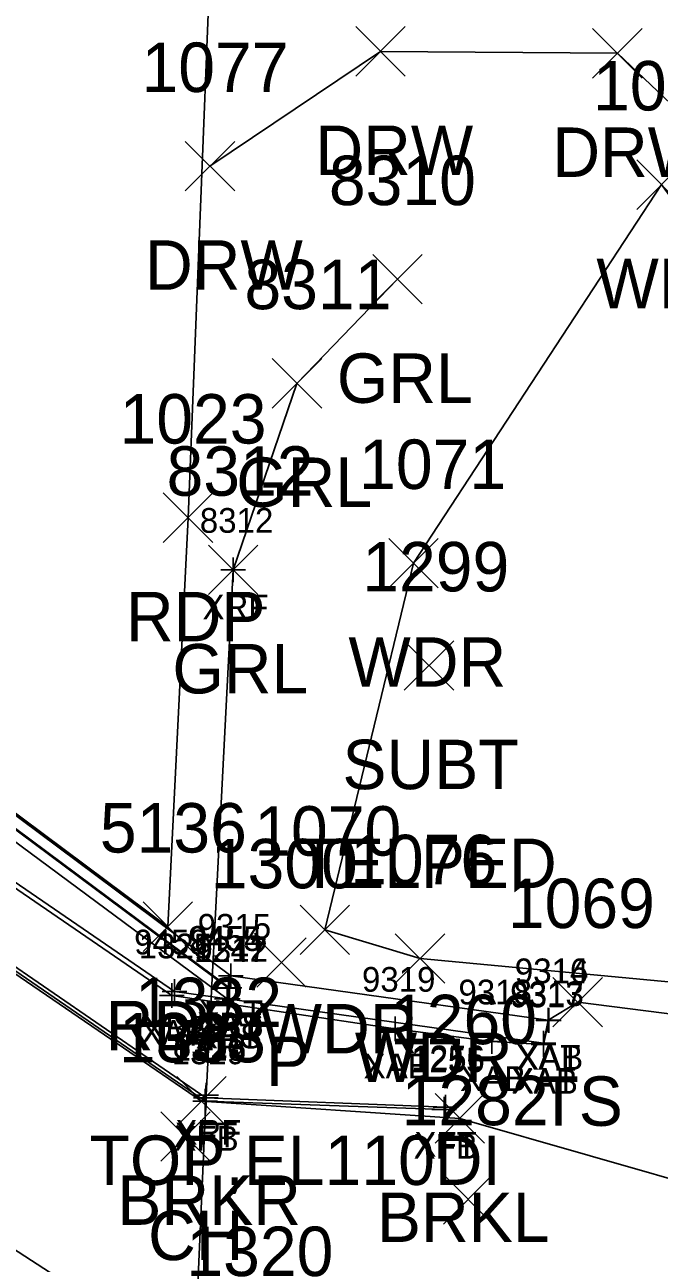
# Model space of a CAD drawing. Extents: x 1482574 to 1485769, y 580696 to 595649.
# Drawn here: x 1485171.1 to 1485196.7, y 581475.6 to 581525.7 of the extents above; entities that cross this region are included whole.
import ezdxf

# ---------------------------------------------------------------- set-up
doc = ezdxf.new("R2010")
doc.units = 0
for name, color, linetype in [('B_A', 7, 'Continuous'), ('B_I', 7, 'Continuous'), ('B_TIC', 7, 'Continuous'), ('BFT', 7, 'Continuous'), ('BR', 7, 'Continuous'), ('BSE', 7, 'Continuous'), ('BSUBM', 7, 'Continuous'), ('D_A', 7, 'Continuous'), ('D_C', 7, 'Continuous'), ('D_I', 7, 'Continuous'), ('D_TIC', 7, 'Continuous'), ('L_A', 7, 'Continuous'), ('L_I', 7, 'Continuous'), ('L_TIC', 7, 'Continuous'), ('LAWA', 7, 'Continuous'), ('LAWE', 7, 'Continuous'), ('LELB', 7, 'Continuous'), ('P_A', 7, 'Continuous'), ('P_I', 7, 'Continuous'), ('P_TIC', 7, 'Continuous'), ('PET', 7, 'Continuous'), ('R_A', 7, 'Continuous'), ('R_I', 7, 'Continuous'), ('R_TIC', 7, 'Continuous'), ('RDW', 7, 'Continuous'), ('RGR', 7, 'Continuous'), ('U_A', 7, 'Continuous'), ('U_C', 7, 'Continuous'), ('U_I', 7, 'Continuous'), ('U_TIC', 7, 'Continuous')]:
    doc.layers.add(name, color=color, linetype=linetype)

msp = doc.modelspace()

# ---------------------------------------------------------------- linework, layer by layer
at = {"layer": 'B_TIC'}
for p, q in [((1485179.5, 581503.607), (1485179.576, 581503.607)), ((1485179.411, 581487.187), (1485179.487, 581487.187)), ((1485177.026, 581486.393), (1485177.102, 581486.393)), ((1485177.125, 581486.55), (1485177.201, 581486.55)), ((1485179.313, 581486.691), (1485179.389, 581486.691)), ((1485179.349, 581486.704), (1485179.425, 581486.704)), ((1485179.254, 581486.248), (1485179.33, 581486.248)), ((1485179.28, 581486.252), (1485179.356, 581486.252)), ((1485192.252, 581485.386), (1485192.328, 581485.386)), ((1485192.272, 581485.382), (1485192.348, 581485.382)), ((1485186.065, 581485.041), (1485186.141, 581485.041)), ((1485189.966, 581484.529), (1485190.042, 581484.529)), ((1485192.059, 581484.411), (1485192.135, 581484.411)), ((1485192.065, 581484.46), (1485192.141, 581484.46)), ((1485178.404, 581482.357), (1485178.48, 581482.357)), ((1485178.365, 581482.108), (1485178.441, 581482.108)), ((1485178.401, 581482.246), (1485178.477, 581482.246)), ((1485188.092, 581481.865), (1485188.168, 581481.865)), ((1485188.046, 581481.783), (1485188.122, 581481.783))]:
    msp.add_line(p, q, dxfattribs=at)
for points in [[(1485179.497, 581503.107), (1485179.497, 581504.107)], [(1485178.997, 581503.607), (1485179.997, 581503.607)], [(1485179.408, 581486.687), (1485179.408, 581487.687)], [(1485177.023, 581485.893), (1485177.023, 581486.893)], [(1485177.122, 581486.05), (1485177.122, 581487.05)], [(1485178.908, 581487.187), (1485179.908, 581487.187)], [(1485179.31, 581486.191), (1485179.31, 581487.191)], [(1485179.346, 581486.204), (1485179.346, 581487.204)], [(1485176.523, 581486.393), (1485177.523, 581486.393)], [(1485176.622, 581486.55), (1485177.622, 581486.55)], [(1485178.81, 581486.691), (1485179.81, 581486.691)], [(1485178.846, 581486.704), (1485179.846, 581486.704)], [(1485179.251, 581485.748), (1485179.251, 581486.748)], [(1485179.277, 581485.752), (1485179.277, 581486.752)], [(1485178.751, 581486.248), (1485179.751, 581486.248)], [(1485178.777, 581486.252), (1485179.777, 581486.252)], [(1485192.249, 581484.886), (1485192.249, 581485.886)], [(1485192.269, 581484.882), (1485192.269, 581485.882)], [(1485186.062, 581484.541), (1485186.062, 581485.541)], [(1485191.749, 581485.386), (1485192.749, 581485.386)], [(1485191.769, 581485.382), (1485192.769, 581485.382)], [(1485185.562, 581485.041), (1485186.562, 581485.041)], [(1485189.963, 581484.029), (1485189.963, 581485.029)], [(1485192.056, 581483.911), (1485192.056, 581484.911)], [(1485192.062, 581483.96), (1485192.062, 581484.96)], [(1485189.463, 581484.529), (1485190.463, 581484.529)], [(1485191.556, 581484.411), (1485192.556, 581484.411)], [(1485191.562, 581484.46), (1485192.562, 581484.46)], [(1485178.401, 581481.857), (1485178.401, 581482.857)], [(1485177.901, 581482.357), (1485178.901, 581482.357)], [(1485178.362, 581481.608), (1485178.362, 581482.608)], [(1485178.398, 581481.746), (1485178.398, 581482.746)], [(1485188.089, 581481.365), (1485188.089, 581482.365)], [(1485177.862, 581482.108), (1485178.862, 581482.108)], [(1485177.898, 581482.246), (1485178.898, 581482.246)], [(1485187.589, 581481.865), (1485188.589, 581481.865)], [(1485188.043, 581481.283), (1485188.043, 581482.283)], [(1485187.543, 581481.783), (1485188.543, 581481.783)]]:
    msp.add_lwpolyline(points, dxfattribs=at)
at = {"layer": 'BFT'}
for points in [[(1485178.362, 581482.108), (1485152.784, 581499.664)], [(1485152.965, 581499.72), (1485178.398, 581482.246)], [(1485179.484, 581470.386), (1485163.91, 581480.484), (1485163.319, 581479.815), (1485152.276, 581487.344)], [(1485178.362, 581482.108), (1485188.043, 581481.783)], [(1485178.398, 581482.246), (1485188.089, 581481.865)]]:
    msp.add_lwpolyline(points, dxfattribs=at)
at = {"layer": 'BR'}
msp.add_lwpolyline([(1485179.497, 581503.607), (1485178.401, 581482.357), (1485177.397, 581459.359)], dxfattribs=at)
at = {"layer": 'BSE'}
for points in [[(1485179.31, 581486.691), (1485151.593, 581507.305)], [(1485151.577, 581506.75), (1485179.251, 581486.248)], [(1485153.217, 581502.938), (1485177.122, 581486.55)], [(1485177.122, 581486.55), (1485179.251, 581486.248)], [(1485179.31, 581486.691), (1485179.251, 581486.248)]]:
    msp.add_lwpolyline(points, dxfattribs=at)
at = {"layer": 'BSUBM'}
for points in [[(1485151.564, 581507.367), (1485179.346, 581486.704)], [(1485179.408, 581487.187), (1485152.295, 581507.38)], [(1485177.023, 581486.393), (1485153.188, 581502.725)], [(1485179.277, 581486.252), (1485192.062, 581484.46), (1485192.249, 581485.386), (1485179.408, 581487.187)], [(1485186.062, 581485.041), (1485177.023, 581486.393)], [(1485179.346, 581486.704), (1485179.277, 581486.252)], [(1485179.277, 581486.252), (1485179.251, 581486.248)], [(1485192.269, 581485.382), (1485192.056, 581484.411), (1485189.963, 581484.529), (1485186.062, 581485.041)]]:
    msp.add_lwpolyline(points, dxfattribs=at)
at = {"layer": 'D_TIC'}
for points in [[(1485180.452, 581486.725), (1485182.452, 581488.725)], [(1485182.452, 581486.725), (1485180.452, 581488.725)]]:
    msp.add_lwpolyline(points, dxfattribs=at)
at = {"layer": 'L_TIC'}
for points in [[(1485195.839, 581518.191), (1485197.839, 581520.191)], [(1485197.839, 581518.191), (1485195.839, 581520.191)], [(1485185.803, 581502.88), (1485187.803, 581504.88)], [(1485187.803, 581502.88), (1485185.803, 581504.88)], [(1485182.211, 581488.047), (1485184.211, 581490.047)], [(1485184.211, 581488.047), (1485182.211, 581490.047)], [(1485186.062, 581486.889), (1485188.062, 581488.889)], [(1485188.062, 581486.889), (1485186.062, 581488.889)], [(1485192.444, 581485.117), (1485194.444, 581487.117)], [(1485194.444, 581485.117), (1485192.444, 581487.117)], [(1485177.221, 581481.111), (1485179.221, 581483.111)], [(1485179.221, 581481.111), (1485177.221, 581483.111)], [(1485187.673, 581480.419), (1485189.673, 581482.419)], [(1485189.673, 581480.419), (1485187.673, 581482.419)], [(1485176.568, 581479.684), (1485178.568, 581481.684)], [(1485178.568, 581479.684), (1485176.568, 581481.684)], [(1485188.011, 581477.142), (1485190.011, 581479.142)], [(1485190.011, 581477.142), (1485188.011, 581479.142)]]:
    msp.add_lwpolyline(points, dxfattribs=at)
at = {"layer": 'LAWA'}
for points in [[(1485183.211, 581489.047), (1485186.803, 581503.88), (1485196.839, 581519.191), (1485209.451, 581501.659)], [(1485187.062, 581487.889), (1485183.211, 581489.047)], [(1485224.057, 581483.991), (1485203.414, 581486.35), (1485187.062, 581487.889)]]:
    msp.add_lwpolyline(points, dxfattribs=at)
at = {"layer": 'LAWE'}
for points in [[(1485152.778, 581499.493), (1485178.221, 581482.111)], [(1485178.221, 581482.111), (1485188.673, 581481.419)], [(1485236.744, 581472.745), (1485219.513, 581473.378), (1485204.503, 581476.885), (1485188.673, 581481.419)]]:
    msp.add_lwpolyline(points, dxfattribs=at)
at = {"layer": 'LELB'}
for points in [[(1485193.444, 581486.117), (1485192.249, 581485.386)], [(1485236.16, 581481.183), (1485225.343, 581480.556), (1485204.451, 581484.71), (1485193.444, 581486.117)]]:
    msp.add_lwpolyline(points, dxfattribs=at)
at = {"layer": 'P_TIC'}
for points in [[(1485176.673, 581504.717), (1485178.673, 581506.717)], [(1485178.673, 581504.717), (1485176.673, 581506.717)], [(1485175.852, 581488.172), (1485177.852, 581490.172)], [(1485177.852, 581488.172), (1485175.852, 581490.172)]]:
    msp.add_lwpolyline(points, dxfattribs=at)
at = {"layer": 'PET'}
for points in [[(1485177.673, 581505.717), (1485179.038, 581540.034), (1485180.757, 581575.648), (1485182.328, 581611.862), (1485183.742, 581647.262), (1485185.186, 581682.639), (1485187.207, 581718.545), (1485188.805, 581753.738), (1485190.54, 581793.318)], [(1485177.673, 581505.717), (1485176.852, 581489.172)], [(1485176.852, 581489.172), (1485165.901, 581497.328)]]:
    msp.add_lwpolyline(points, dxfattribs=at)
at = {"layer": 'R_TIC'}
for points in [[(1485184.458, 581523.582), (1485186.458, 581525.582)], [(1485186.458, 581523.582), (1485184.458, 581525.582)], [(1485194.048, 581523.503), (1485196.048, 581525.503)], [(1485196.048, 581523.503), (1485194.048, 581525.503)], [(1485177.562, 581518.939), (1485179.562, 581520.939)], [(1485179.562, 581518.939), (1485177.562, 581520.939)], [(1485185.154, 581514.363), (1485187.154, 581516.363)], [(1485187.154, 581514.363), (1485185.154, 581516.363)], [(1485181.082, 581510.153), (1485183.082, 581512.153)], [(1485183.082, 581510.153), (1485181.082, 581512.153)], [(1485178.497, 581502.607), (1485180.497, 581504.607)], [(1485180.497, 581502.607), (1485178.497, 581504.607)]]:
    msp.add_lwpolyline(points, dxfattribs=at)
at = {"layer": 'RDW'}
msp.add_lwpolyline([(1485178.562, 581519.939), (1485185.458, 581524.582), (1485195.048, 581524.503), (1485203.972, 581516.045), (1485212.397, 581496.895), (1485220.747, 581501.832), (1485212.243, 581521.652), (1485200.76, 581532.393), (1485186.685, 581539.27), (1485179.936, 581547.498)], dxfattribs=at)
at = {"layer": 'RGR'}
msp.add_lwpolyline([(1485186.154, 581515.363), (1485182.082, 581511.153), (1485179.497, 581503.607)], dxfattribs=at)
at = {"layer": 'U_TIC'}
for points in [[(1485186.427, 581498.736), (1485188.427, 581500.736)], [(1485188.427, 581498.736), (1485186.427, 581500.736)]]:
    msp.add_lwpolyline(points, dxfattribs=at)

# ---------------------------------------------------------------- texts
at = {"layer": 'B_A'}
for s, p in [('XRF', (1485178.257, 581501.607)), ('XAT', (1485178.113, 581485.187)), ('XAB', (1485175.743, 581484.393)), ('XBS', (1485175.862, 581484.55)), ('XBS', (1485178.05, 581484.691)), ('XAT', (1485178.051, 581484.704)), ('XAT', (1485177.982, 581484.252)), ('XBS', (1485177.991, 581484.248)), ('XAT', (1485190.954, 581483.386)), ('XAB', (1485190.989, 581483.382)), ('XAB', (1485184.782, 581483.041)), ('XAB', (1485188.683, 581482.529)), ('XAT', (1485190.767, 581482.46)), ('XAB', (1485190.776, 581482.411)), ('XRF', (1485177.161, 581480.357)), ('XFB', (1485177.122, 581480.108)), ('XFT', (1485177.142, 581480.246)), ('XFT', (1485186.833, 581479.865)), ('XFB', (1485186.803, 581479.783))]:
    msp.add_text(s, height=1, dxfattribs=at).set_placement(p)
at = {"layer": 'B_I'}
for s, p in [('8312', (1485178.151, 581505.107)), ('9315', (1485178.062, 581488.687)), ('9458', (1485175.492, 581488.05)), ('1325', (1485175.677, 581487.893)), ('9455', (1485177.68, 581488.191)), ('9454', (1485177.716, 581488.204)), ('9312', (1485177.931, 581487.752)), ('1247', (1485177.905, 581487.748)), ('9316', (1485190.895, 581486.882)), ('9314', (1485190.903, 581486.886)), ('9319', (1485184.712, 581486.541)), ('9318', (1485188.617, 581486.029)), ('9317', (1485190.71, 581485.911)), ('9313', (1485190.716, 581485.96)), ('8313', (1485177.055, 581483.857)), ('1329', (1485177.012, 581483.608)), ('1328', (1485177.052, 581483.746)), ('1255', (1485186.697, 581483.283)), ('1256', (1485186.715, 581483.365))]:
    msp.add_text(s, height=1, dxfattribs=at).set_placement(p)
at = {"layer": 'D_A'}
msp.add_text('P', height=2, dxfattribs=at).set_placement((1485180.83, 581482.725))
at = {"layer": 'D_C'}
msp.add_text('TOP,EL110DI', height=2, dxfattribs=at).set_placement((1485173.688, 581478.725))
at = {"layer": 'D_I'}
msp.add_text('1300', height=2, dxfattribs=at).set_placement((1485178.594, 581490.725))
at = {"layer": 'L_A'}
for s, p in [('WDR', (1485194.201, 581514.191)), ('WDR', (1485184.165, 581498.88)), ('WDR', (1485180.573, 581484.047)), ('WDR', (1485184.424, 581482.889)), ('TS', (1485191.853, 581481.117)), ('BRKR', (1485174.812, 581477.111)), ('BRKL', (1485185.319, 581476.419)), ('CH', (1485176.056, 581475.684))]:
    msp.add_text(s, height=2, dxfattribs=at).set_placement(p)
at = {"layer": 'L_I'}
for s, p in [('1072', (1485194.067, 581522.191)), ('1071', (1485184.598, 581506.88)), ('1070', (1485180.353, 581492.047)), ('1076', (1485184.235, 581490.889)), ('1069', (1485190.617, 581489.117)), ('1332', (1485175.528, 581485.111)), ('1260', (1485185.846, 581484.419)), ('1333', (1485174.875, 581483.684)), ('1282', (1485186.318, 581481.142)), ('1320', (1485177.606, 581475.039))]:
    msp.add_text(s, height=2, dxfattribs=at).set_placement(p)
at = {"layer": 'P_A'}
for p in [(1485175.161, 581500.717), (1485174.34, 581484.172)]:
    msp.add_text('RDP', height=2, dxfattribs=at).set_placement(p)
at = {"layer": 'P_I'}
for s, p in [('1023', (1485174.901, 581508.717)), ('5136', (1485174.104, 581492.172))]:
    msp.add_text(s, height=2, dxfattribs=at).set_placement(p)
at = {"layer": 'R_A'}
for s, p in [('DRW', (1485182.828, 581519.582)), ('DRW', (1485192.418, 581519.503)), ('DRW', (1485175.932, 581514.939)), ('GRL', (1485183.697, 581510.363)), ('GRL', (1485179.625, 581506.153)), ('GRL', (1485177.04, 581498.607))]:
    msp.add_text(s, height=2, dxfattribs=at).set_placement(p)
at = {"layer": 'R_I'}
for s, p in [('1077', (1485175.79, 581522.939)), ('8310', (1485183.374, 581518.363)), ('8311', (1485179.956, 581514.153)), ('8312', (1485176.804, 581506.607))]:
    msp.add_text(s, height=2, dxfattribs=at).set_placement(p)
at = {"layer": 'U_A'}
msp.add_text('SUBT', height=2, dxfattribs=at).set_placement((1485183.923, 581494.736))
at = {"layer": 'U_C'}
msp.add_text('TELPED', height=2, dxfattribs=at).set_placement((1485182.191, 581490.736))
at = {"layer": 'U_I'}
msp.add_text('1299', height=2, dxfattribs=at).set_placement((1485184.726, 581502.736))

doc.saveas('drawing.dxf')
